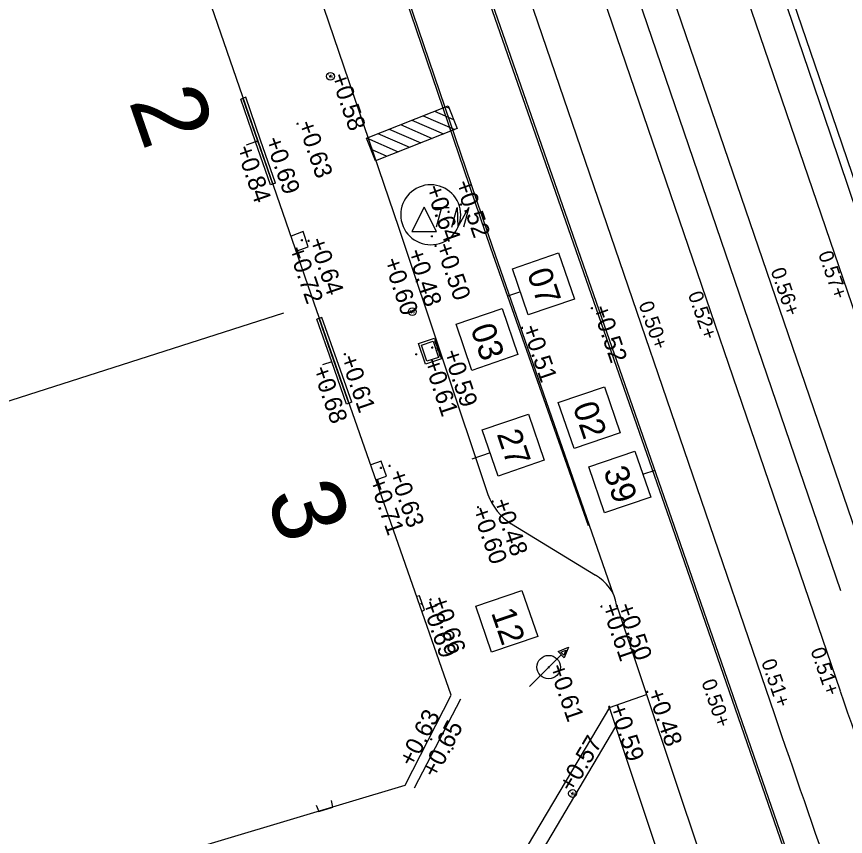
# Model space of a CAD drawing. Extents: x 122462 to 123306, y 485548 to 486417.
# Drawn here: x 122879 to 122896.03, y 485918.32 to 485935.16 of the extents above; entities that cross this region are included whole.
import ezdxf

# ---------------------------------------------------------------- set-up
doc = ezdxf.new("R2010")
doc.units = 0
for name, color, linetype in [('B nummers', 7, 'Continuous'), ('B-WE-IE-MEUBILAIR_WEGMEUBILAIR-S', 7, 'Continuous'), ('B-WE-IE-MEUBILAIR_WEGMEUBILAIR_FIETS-S', 7, 'Continuous'), ('B-WE-IE-MEUBILAIR_WEGMEUBILAIR_PEILBUIS-S', 7, 'Continuous'), ('B-WE-OG-HOOGTEPUNT-S', 7, 'Continuous'), ('B-WE-OG-TOPOGRAFIE_GEVELDETAIL-G', 7, 'Continuous'), ('B-WE-OG-TOPOKAART-G', 7, 'Continuous'), ('B-WE-VH-KANTOPSLUITING_OPSLUITBAND_100X200-G', 7, 'Continuous'), ('B-WE-VH-MATERIAALGRENS-G', 7, 'Continuous'), ('Bestaand Hoogtemaat vast', 7, 'Continuous'), ('Level 4', 7, 'Continuous'), ('Level 58', 7, 'Continuous'), ('V Inritband 800x500', 7, 'Continuous'), ('V markering 1-1 10 cm', 7, 'Continuous'), ('V markering ononderbroken streep 10 cm', 7, 'Continuous'), ('V materiaalscheiding algemeen', 7, 'Continuous'), ('V meubilair trammast', 7, 'Continuous'), ('V Rails', 7, 'Continuous'), ('V riool trottoirkolk', 7, 'Continuous'), ('V RWS-band 115-225x250 mm specie', 7, 'Continuous'), ('V trottoirband 130-150x250 mm specie', 7, 'Continuous'), ('V trottoirband 180-200x250 mm specie', 7, 'Continuous')]:
    doc.layers.add(name, color=color, linetype=linetype)

msp = doc.modelspace()

# ---------------------------------------------------------------- linework, layer by layer
at = {"layer": 'B nummers'}
for p, q in [((122889.354, 485929.505), (122889.086, 485929.411)), ((122888.732, 485926.193), (122888.357, 485926.068)), ((122891.869, 485925.757), (122892.123, 485925.836))]:
    msp.add_line(p, q, dxfattribs=at)
for points in [[(122890.138, 485930.302), (122890.462, 485929.355), (122889.515, 485929.032), (122889.192, 485929.978)], [(122888.977, 485929.159), (122889.301, 485928.213), (122888.354, 485927.89), (122888.031, 485928.836)], [(122891.078, 485927.553), (122891.401, 485926.606), (122890.455, 485926.283), (122890.131, 485927.229)], [(122889.517, 485926.989), (122889.84, 485926.042), (122888.894, 485925.719), (122888.571, 485926.665)], [(122891.707, 485926.23), (122892.03, 485925.284), (122891.084, 485924.961), (122890.761, 485925.907)], [(122889.385, 485923.367), (122889.708, 485922.421), (122888.762, 485922.098), (122888.439, 485923.044)]]:
    msp.add_lwpolyline(points, close=True, dxfattribs=at)
at = {"layer": 'B-WE-IE-MEUBILAIR_WEGMEUBILAIR-S'}
for centre in [(122885.452, 485933.931), (122887.132, 485929.095), (122890.424, 485919.197)]:
    msp.add_circle(centre, 0.08, dxfattribs=at)
at = {"layer": 'B-WE-IE-MEUBILAIR_WEGMEUBILAIR_FIETS-S'}
for p, q in [((122887.825, 485933.304), (122887.887, 485933.277)), ((122887.359, 485933.121), (122888.007, 485932.838)), ((122887.592, 485933.212), (122887.978, 485933.044)), ((122886.893, 485932.938), (122887.541, 485932.655)), ((122887.125, 485933.029), (122887.774, 485932.747)), ((122886.426, 485932.755), (122887.074, 485932.472)), ((122886.66, 485932.847), (122887.308, 485932.564)), ((122886.194, 485932.664), (122886.842, 485932.381)), ((122886.285, 485932.431), (122886.609, 485932.289))]:
    msp.add_line(p, q, dxfattribs=at)
msp.add_lwpolyline([(122888.054, 485932.855), (122886.376, 485932.197), (122886.193, 485932.663), (122887.871, 485933.322)], close=True, dxfattribs=at)
at = {"layer": 'B-WE-IE-MEUBILAIR_WEGMEUBILAIR_PEILBUIS-S'}
msp.add_line((122889.538, 485921.398), (122890.19, 485922.049), dxfattribs=at)
for points in [[(122890.126, 485922.113), (122890.342, 485922.202), (122890.254, 485921.985)], [(122890.182, 485922.102), (122890.284, 485922.144), (122890.242, 485922.042)]]:
    msp.add_lwpolyline(points, close=True, dxfattribs=at)
msp.add_circle((122889.934, 485921.794), 0.24, dxfattribs=at)
at = {"layer": 'B-WE-OG-HOOGTEPUNT-S'}
for p, q in [((122885.432, 485933.931), (122885.472, 485933.931)), ((122885.452, 485933.951), (122885.452, 485933.911)), ((122884.754, 485932.957), (122884.794, 485932.957)), ((122884.774, 485932.977), (122884.774, 485932.937)), ((122883.923, 485932.596), (122883.963, 485932.596)), ((122883.943, 485932.616), (122883.943, 485932.576)), ((122883.839, 485932.049), (122883.839, 485932.009)), ((122883.819, 485932.029), (122883.859, 485932.029)), ((122888.112, 485931.297), (122888.152, 485931.297)), ((122888.132, 485931.317), (122888.132, 485931.277)), ((122887.856, 485931.149), (122887.896, 485931.149)), ((122887.876, 485931.169), (122887.876, 485931.129)), ((122884.841, 485930.563), (122884.881, 485930.563)), ((122884.861, 485930.583), (122884.861, 485930.543)), ((122884.98, 485930.553), (122885.02, 485930.553)), ((122885, 485930.573), (122885, 485930.533)), ((122887.514, 485930.643), (122887.554, 485930.643)), ((122887.534, 485930.663), (122887.534, 485930.623)), ((122887.588, 485930.446), (122887.628, 485930.446)), ((122887.608, 485930.466), (122887.608, 485930.426)), ((122887.203, 485929.717), (122887.243, 485929.717)), ((122887.223, 485929.737), (122887.223, 485929.697)), ((122890.802, 485929.165), (122890.842, 485929.165)), ((122890.822, 485929.185), (122890.822, 485929.145)), ((122887.112, 485929.095), (122887.152, 485929.095)), ((122887.132, 485929.115), (122887.132, 485929.075)), ((122889.366, 485928.765), (122889.406, 485928.765)), ((122889.386, 485928.785), (122889.386, 485928.745)), ((122887.521, 485928.359), (122887.561, 485928.359)), ((122887.541, 485928.379), (122887.541, 485928.339)), ((122885.728, 485928.221), (122885.768, 485928.221)), ((122885.748, 485928.241), (122885.748, 485928.201)), ((122887.191, 485928.219), (122887.231, 485928.219)), ((122887.211, 485928.239), (122887.211, 485928.199)), ((122885.344, 485927.543), (122885.384, 485927.543)), ((122885.364, 485927.563), (122885.364, 485927.523)), ((122886.647, 485925.929), (122886.687, 485925.929)), ((122886.667, 485925.949), (122886.667, 485925.909)), ((122886.467, 485925.887), (122886.507, 485925.887)), ((122886.487, 485925.907), (122886.487, 485925.867)), ((122888.462, 485925.077), (122888.502, 485925.077)), ((122888.482, 485925.097), (122888.482, 485925.057)), ((122888.763, 485925.194), (122888.803, 485925.194)), ((122888.783, 485925.214), (122888.783, 485925.174)), ((122887.508, 485923.204), (122887.508, 485923.164)), ((122887.3, 485923.101), (122887.34, 485923.101)), ((122887.32, 485923.121), (122887.32, 485923.081)), ((122887.488, 485923.184), (122887.528, 485923.184)), ((122890.996, 485923.037), (122891.036, 485923.037)), ((122891.016, 485923.057), (122891.016, 485923.017)), ((122891.314, 485923.049), (122891.354, 485923.049)), ((122891.334, 485923.069), (122891.334, 485923.029)), ((122889.914, 485921.794), (122889.954, 485921.794)), ((122889.934, 485921.814), (122889.934, 485921.774)), ((122891.935, 485921.283), (122891.975, 485921.283)), ((122891.955, 485921.303), (122891.955, 485921.263)), ((122891.174, 485920.995), (122891.174, 485920.955)), ((122891.154, 485920.975), (122891.194, 485920.975)), ((122887.503, 485920.31), (122887.543, 485920.31)), ((122887.523, 485920.33), (122887.523, 485920.29)), ((122887.959, 485920.144), (122887.959, 485920.104)), ((122887.939, 485920.124), (122887.979, 485920.124)), ((122890.404, 485919.197), (122890.444, 485919.197)), ((122890.424, 485919.217), (122890.424, 485919.177))]:
    msp.add_line(p, q, dxfattribs=at)
at = {"layer": 'B-WE-OG-TOPOGRAFIE_GEVELDETAIL-G'}
for p, q in [((122883.712, 485933.499), (122883.608, 485933.463)), ((122883.913, 485932.581), (122883.723, 485932.516)), ((122884.321, 485931.735), (122884.217, 485931.699)), ((122885.274, 485928.976), (122885.17, 485928.94)), ((122885.477, 485928.068), (122885.288, 485928.002)), ((122885.888, 485927.234), (122885.784, 485927.197))]:
    msp.add_line(p, q, dxfattribs=at)
for points in [[(122884.217, 485931.699), (122883.913, 485932.581), (122883.608, 485933.463)], [(122884.265, 485931.716), (122883.96, 485932.597), (122883.655, 485933.479)], [(122884.321, 485931.735), (122884.016, 485932.617), (122883.712, 485933.499)], [(122885.784, 485927.197), (122885.477, 485928.068), (122885.17, 485928.94)], [(122885.831, 485927.214), (122885.524, 485928.085), (122885.217, 485928.956)], [(122885.888, 485927.234), (122885.581, 485928.105), (122885.274, 485928.976)]]:
    msp.add_lwpolyline(points, dxfattribs=at)
at = {"layer": 'B-WE-OG-TOPOKAART-G'}
msp.add_line((122885.12, 485929.269), (122882.259, 485937.529), dxfattribs=at)
msp.add_lwpolyline([(122877.355, 485916.488), (122886.989, 485919.37), (122887.932, 485921.215), (122885.12, 485929.269)], dxfattribs=at)
at = {"layer": 'B-WE-VH-KANTOPSLUITING_OPSLUITBAND_100X200-G'}
msp.add_lwpolyline([(122888.121, 485921.135), (122887.171, 485919.308)], dxfattribs=at)
at = {"layer": 'B-WE-VH-MATERIAALGRENS-G'}
for points in [[(122884.75, 485930.336), (122884.995, 485930.426), (122884.894, 485930.74), (122884.642, 485930.649)], [(122886.386, 485925.644), (122886.601, 485925.715), (122886.493, 485926.024), (122886.28, 485925.948)], [(122887.328, 485922.946), (122887.384, 485922.96), (122887.281, 485923.258), (122887.224, 485923.243)], [(122885.157, 485918.958), (122885.213, 485918.827), (122885.503, 485918.914), (122885.476, 485919.055)]]:
    msp.add_lwpolyline(points, dxfattribs=at)
at = {"layer": 'Level 4'}
msp.add_lwpolyline([(122884.488, 485929.066), (122876.1, 485926.379), (122876.056, 485926.517)], dxfattribs=at)
at = {"layer": 'V Inritband 800x500'}
msp.add_lwpolyline([(122896.412, 485907.869), (122895.632, 485907.61), (122891.18, 485920.966), (122891.945, 485921.23)], close=True, dxfattribs=at)
at = {"layer": 'V markering 1-1 10 cm'}
for points in [[(122897.69, 485909.552), (122896.019, 485914.579), (122892.466, 485924.842), (122886.539, 485941.858), (122880.87, 485958.414), (122875.603, 485973.852), (122873.11, 485981.1), (122869.222, 485992.577), (122863.38, 486009.478), (122855.336, 486033.09), (122853.219, 486039.33)], [(122875.329, 485969.583), (122879.184, 485958.335), (122883.839, 485944.815), (122888.736, 485930.405), (122890.742, 485924.703)]]:
    msp.add_lwpolyline(points, dxfattribs=at)
at = {"layer": 'V markering ononderbroken streep 10 cm'}
msp.add_line((122895.936, 485923.36), (122879.257, 485972.167), dxfattribs=at)
msp.add_lwpolyline([(122900.793, 485918.356), (122895.862, 485932.839), (122890.421, 485948.745), (122886.073, 485961.479), (122881.891, 485973.721)], dxfattribs=at)
at = {"layer": 'V materiaalscheiding algemeen'}
for points in [[(122897.072, 485911.4), (122895.975, 485914.564), (122892.423, 485924.827), (122886.495, 485941.843), (122880.827, 485958.399), (122875.559, 485973.837), (122873.066, 485981.085), (122869.178, 485992.562), (122863.337, 486009.463), (122855.292, 486033.075), (122851.509, 486044.226)], [(122875.208, 485969.969), (122879.225, 485958.349), (122883.88, 485944.828), (122888.777, 485930.419), (122891.262, 485923.291)], [(122891.182, 485920.961), (122886.28, 485912.706)], [(122886.458, 485912.363), (122891.31, 485920.576)]]:
    msp.add_lwpolyline(points, dxfattribs=at)
at = {"layer": 'V meubilair trammast'}
for p, q in [((122887.378, 485931.245), (122887.123, 485930.739)), ((122887.631, 485930.739), (122887.378, 485931.245)), ((122887.574, 485931.235), (122887.89, 485931.234)), ((122887.732, 485931.234), (122887.624, 485930.831)), ((122887.944, 485930.831), (122888.052, 485931.233)), ((122888.052, 485931.233), (122888.065, 485930.832)), ((122888.065, 485930.832), (122888.293, 485931.234)), ((122888.293, 485931.234), (122888.185, 485930.831)), ((122887.123, 485930.739), (122887.631, 485930.739))]:
    msp.add_line(p, q, dxfattribs=at)
at = {"layer": 'V Rails'}
for p, q in [((122859.04, 486037.86), (122898.563, 485922.205)), ((122857.682, 486037.396), (122897.205, 485921.741)), ((122856.774, 486035.862), (122895.923, 485921.303)), ((122855.416, 486035.398), (122894.565, 485920.838))]:
    msp.add_line(p, q, dxfattribs=at)
for radius, end in [(502.073, 199.72789), (503.508, 199.72709)]:
    msp.add_arc((123371.02, 486083.659), radius, 198.86698, end, dxfattribs=at)
at = {"layer": 'V riool trottoirkolk'}
for p, q in [((122887.259, 485928.442), (122887.591, 485928.553)), ((122887.591, 485928.553), (122887.733, 485928.126)), ((122887.596, 485928.491), (122887.61, 485928.446)), ((122887.607, 485928.505), (122887.602, 485928.504)), ((122887.401, 485928.015), (122887.259, 485928.442)), ((122887.61, 485928.446), (122887.621, 485928.415)), ((122887.638, 485928.41), (122887.634, 485928.409)), ((122887.635, 485928.372), (122887.66, 485928.296)), ((122887.646, 485928.387), (122887.641, 485928.385)), ((122887.678, 485928.292), (122887.673, 485928.29)), ((122887.675, 485928.254), (122887.7, 485928.178)), ((122887.686, 485928.268), (122887.681, 485928.266)), ((122887.717, 485928.173), (122887.713, 485928.172)), ((122887.733, 485928.126), (122887.401, 485928.015))]:
    msp.add_line(p, q, dxfattribs=at)
msp.add_lwpolyline([(122887.433, 485928.078), (122887.322, 485928.41), (122887.559, 485928.489), (122887.67, 485928.157)], close=True, dxfattribs=at)
for centre, start, end in [((122887.605, 485928.494), 108.4454, 198.4454), ((122887.63, 485928.418), 198.4454, 288.4454), ((122887.645, 485928.376), 108.4454, 198.4454), ((122887.67, 485928.3), 198.4454, 288.4454), ((122887.684, 485928.257), 108.4454, 198.4454), ((122887.709, 485928.181), 198.4454, 288.4454)]:
    msp.add_arc(centre, 0.01, start, end, dxfattribs=at)
at = {"layer": 'V RWS-band 115-225x250 mm specie'}
msp.add_lwpolyline([(122881.712, 485973.732), (122885.936, 485961.375), (122890.294, 485948.692), (122895.718, 485932.752), (122900.529, 485918.488)], dxfattribs=at)
at = {"layer": 'V trottoirband 130-150x250 mm specie'}
msp.add_arc((122887.511, 485931.086), 0.616, 112.9686, 112.6351, dxfattribs=at)
at = {"layer": 'V trottoirband 180-200x250 mm specie'}
msp.add_line((122891.33, 485923.07), (122891.945, 485921.23), dxfattribs=at)
for points in [[(122874.27, 485967.485), (122877.528, 485958.062), (122880.822, 485948.386), (122882.937, 485942.309), (122886.859, 485930.814), (122888.686, 485925.338)], [(122889.167, 485924.735), (122890.897, 485923.679)]]:
    msp.add_lwpolyline(points, dxfattribs=at)
for centre, radius, start, end in [((122889.84, 485925.765), 1.231, 200.3275, 236.8339), ((122890.49, 485922.932), 0.851, 9.3413, 61.3991)]:
    msp.add_arc(centre, radius, start, end, dxfattribs=at)

# ---------------------------------------------------------------- texts
at = {"layer": 'B nummers'}
for s, p in [('07', (122889.484, 485929.895)), ('03', (122888.323, 485928.753)), ('02', (122890.424, 485927.147)), ('27', (122888.863, 485926.583)), ('39', (122891.053, 485925.825)), ('12', (122888.747, 485922.914))]:
    msp.add_text(s, height=0.5, rotation=288.867, dxfattribs=at).set_placement(p)
at = {"layer": 'B-WE-IE-MEUBILAIR_WEGMEUBILAIR-S'}
for p in [(122885.41, 485933.889), (122887.09, 485929.053), (122890.381, 485919.155)]:
    msp.add_text('W', height=0.08, dxfattribs=at).set_placement(p)
at = {"layer": 'B-WE-OG-HOOGTEPUNT-S'}
for s, rotation, p in [('+0.58', 289, (122885.452, 485933.931)), ('+0.63', 289, (122884.774, 485932.957)), ('+0.69', 289.0689, (122884.103, 485932.625)), ('+0.84', 289.0689, (122883.506, 485932.451)), ('+0.52', 289.2463, (122888.004, 485931.733)), ('+0.64', 289.2463, (122887.398, 485931.639)), ('+0.64', 289, (122885, 485930.553)), ('+0.72', 289.0689, (122884.577, 485930.377)), ('+0.48', 288.4454, (122887.026, 485930.323)), ('+0.50', 289, (122887.608, 485930.446)), ('+0.60', 288.4454, (122886.538, 485930.145)), ('+0.52', 289, (122890.822, 485929.165)), ('+0.51', 289, (122889.386, 485928.765)), ('+0.61', 289.0689, (122885.65, 485928.143)), ('+0.59', 288.4454, (122887.761, 485928.258)), ('+0.61', 288.4454, (122887.363, 485928.069)), ('+0.68', 289.0689, (122885.077, 485927.915)), ('+0.63', 289.2463, (122886.65, 485925.779)), ('+0.71', 289.2463, (122886.236, 485925.624)), ('+0.48', 289, (122888.783, 485925.194)), ('+0.60', 289.2463, (122888.354, 485925.026)), ('+0.66', 289, (122887.508, 485923.184)), ('+0.69', 289, (122887.32, 485923.101)), ('+0.61', 289, (122891.016, 485923.037)), ('+0.50', 289, (122891.334, 485923.049)), ('+0.61', 289, (122889.934, 485921.794)), ('+0.48', 289, (122891.955, 485921.283)), ('+0.59', 289, (122891.174, 485920.975)), ('+0.63', 62.5392, (122887.15, 485919.721)), ('+0.65', 62.5392, (122887.623, 485919.494)), ('+0.57', 59.2985, (122890.424, 485919.197))]:
    msp.add_text(s, height=0.36, rotation=rotation, dxfattribs=at).set_placement(p)
at = {"layer": 'Bestaand Hoogtemaat vast'}
for s, rotation, p in [('0.57+', 289.2135, (122895.465, 485930.285)), ('0.56+', 289.2135, (122894.489, 485929.94)), ('0.52+', 289.2135, (122892.79, 485929.454)), ('0.50+', 289.2135, (122891.778, 485929.251)), ('0.51+', 288.9996, (122895.308, 485922.139)), ('0.51+', 288.9996, (122894.297, 485921.903)), ('0.50+', 288.9996, (122893.068, 485921.488))]:
    msp.add_text(s, height=0.3, rotation=rotation, dxfattribs=at).set_placement(p)
at = {"layer": 'Level 58'}
for s, rotation, p in [('2', 289.0921, (122881.303, 485933.422)), ('3', 289.2444, (122884.121, 485925.31))]:
    msp.add_text(s, height=1.5, rotation=rotation, dxfattribs=at).set_placement(p)

doc.saveas('drawing.dxf')
